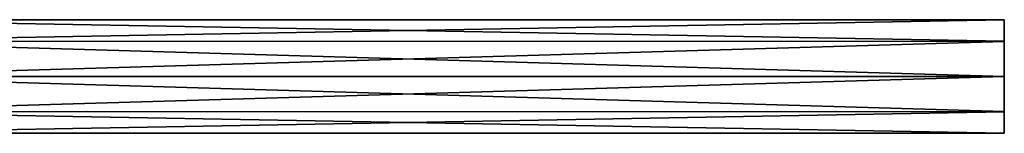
# Model space of a CAD drawing. Header units: millimetres. Extents: x -294 to 294, y -16 to 444.
# Tile 563 of 564: x 285.743 to 294, y 428.524 to 429.476. Entities that reach past the tile are written whole.
import ezdxf

# ---------------------------------------------------------------- set-up
doc = ezdxf.new("R2010")
doc.units = ezdxf.units.MM
doc.header["$LTSCALE"] = 65.185185
for name, color, linetype in [('2290', 7, 'CONTINUOUS'), ('2291', 7, 'CONTINUOUS'), ('2292', 7, 'CONTINUOUS'), ('2294', 7, 'CONTINUOUS'), ('2295', 7, 'CONTINUOUS'), ('2296', 7, 'CONTINUOUS')]:
    doc.layers.add(name, color=color, linetype=linetype)

msp = doc.modelspace()

# ---------------------------------------------------------------- linework, layer by layer
at = {"layer": '2290', "linetype": 'Continuous'}
for points in [[(284, 429.4752, -42.1555), (284, 429.4759, -41.8468), (294, 429.4759, -42.1532), (284, 429.4752, -42.1555)], [(294, 429.2955, -42.4033), (284, 429.4752, -42.1555), (294, 429.4759, -42.1532), (294, 429.2955, -42.4033)], [(284, 429.4759, -41.8468), (284, 429.2955, -41.5967), (294, 429.4752, -41.8445), (284, 429.4759, -41.8468)], [(294, 429.4759, -42.1532), (284, 429.4759, -41.8468), (294, 429.4752, -41.8445), (294, 429.4759, -42.1532)], [(284, 429.2939, -42.4044), (284, 429.4752, -42.1555), (294, 429.2955, -42.4033), (284, 429.2939, -42.4044)], [(294, 429.4752, -41.8445), (284, 429.2955, -41.5967), (294, 429.2939, -41.5956), (294, 429.4752, -41.8445)], [(294, 429, -42.5), (284, 429.2939, -42.4044), (294, 429.2955, -42.4033), (294, 429, -42.5)], [(284, 429.2955, -41.5967), (284, 429, -41.5), (294, 429.2939, -41.5956), (284, 429.2955, -41.5967)], [(284, 429, -42.5), (284, 429.2939, -42.4044), (294, 429, -42.5), (284, 429, -42.5)], [(294, 429.2939, -41.5956), (284, 429, -41.5), (294, 429, -41.5), (294, 429.2939, -41.5956)]]:
    msp.add_3dface(points, dxfattribs=at)
at = {"layer": '2291', "linetype": 'Continuous'}
for points in [[(284, 428.7045, -42.4033), (284, 429, -42.5), (294, 428.7061, -42.4044), (284, 428.7045, -42.4033)], [(284, 429, -42.5), (294, 429, -42.5), (294, 428.7061, -42.4044), (284, 429, -42.5)], [(284, 429, -41.5), (284, 428.7061, -41.5956), (294, 429, -41.5), (284, 429, -41.5)], [(294, 429, -41.5), (284, 428.7061, -41.5956), (294, 428.7045, -41.5967), (294, 429, -41.5)], [(284, 428.7061, -41.5956), (284, 428.5248, -41.8445), (294, 428.7045, -41.5967), (284, 428.7061, -41.5956)], [(294, 428.5248, -42.1555), (284, 428.7045, -42.4033), (294, 428.7061, -42.4044), (294, 428.5248, -42.1555)], [(294, 428.7045, -41.5967), (284, 428.5248, -41.8445), (294, 428.5241, -41.8468), (294, 428.7045, -41.5967)], [(284, 428.5241, -42.1532), (284, 428.7045, -42.4033), (294, 428.5248, -42.1555), (284, 428.5241, -42.1532)], [(284, 428.5248, -41.8445), (284, 428.5241, -42.1532), (294, 428.5241, -41.8468), (284, 428.5248, -41.8445)], [(294, 428.5241, -41.8468), (284, 428.5241, -42.1532), (294, 428.5248, -42.1555), (294, 428.5241, -41.8468)]]:
    msp.add_3dface(points, dxfattribs=at)
at = {"layer": '2292', "linetype": 'Continuous'}
for points in [[(294, 429.2955, -42.4033), (294, 429.4759, -42.1532), (294, 428.5248, -42.1555), (294, 429.2955, -42.4033)], [(294, 429.4759, -42.1532), (294, 429.4752, -41.8445), (294, 428.5241, -41.8468), (294, 429.4759, -42.1532)], [(294, 429.4759, -42.1532), (294, 428.5241, -41.8468), (294, 428.5248, -42.1555), (294, 429.4759, -42.1532)], [(294, 429.4752, -41.8445), (294, 429.2939, -41.5956), (294, 428.7045, -41.5967), (294, 429.4752, -41.8445)], [(294, 429.4752, -41.8445), (294, 428.7045, -41.5967), (294, 428.5241, -41.8468), (294, 429.4752, -41.8445)], [(294, 429, -42.5), (294, 429.2955, -42.4033), (294, 428.7061, -42.4044), (294, 429, -42.5)], [(294, 429.2955, -42.4033), (294, 428.5248, -42.1555), (294, 428.7061, -42.4044), (294, 429.2955, -42.4033)], [(294, 429.2939, -41.5956), (294, 429, -41.5), (294, 428.7045, -41.5967), (294, 429.2939, -41.5956)]]:
    msp.add_3dface(points, dxfattribs=at)
at = {"layer": '2294', "linetype": 'Continuous'}
for points in [[(284, 429.4752, -252.7855), (284, 429.4759, -252.4768), (294, 429.4759, -252.7832), (284, 429.4752, -252.7855)], [(294, 429.2955, -253.0333), (284, 429.4752, -252.7855), (294, 429.4759, -252.7832), (294, 429.2955, -253.0333)], [(284, 429.4759, -252.4768), (284, 429.2955, -252.2267), (294, 429.4752, -252.4745), (284, 429.4759, -252.4768)], [(294, 429.4759, -252.7832), (284, 429.4759, -252.4768), (294, 429.4752, -252.4745), (294, 429.4759, -252.7832)], [(284, 429.2939, -253.0344), (284, 429.4752, -252.7855), (294, 429.2955, -253.0333), (284, 429.2939, -253.0344)], [(294, 429.4752, -252.4745), (284, 429.2955, -252.2267), (294, 429.2939, -252.2256), (294, 429.4752, -252.4745)], [(294, 429, -253.13), (284, 429.2939, -253.0344), (294, 429.2955, -253.0333), (294, 429, -253.13)], [(284, 429.2955, -252.2267), (284, 429, -252.13), (294, 429.2939, -252.2256), (284, 429.2955, -252.2267)], [(284, 429, -253.13), (284, 429.2939, -253.0344), (294, 429, -253.13), (284, 429, -253.13)], [(294, 429.2939, -252.2256), (284, 429, -252.13), (294, 429, -252.13), (294, 429.2939, -252.2256)]]:
    msp.add_3dface(points, dxfattribs=at)
at = {"layer": '2295', "linetype": 'Continuous'}
for points in [[(284, 428.7045, -253.0333), (284, 429, -253.13), (294, 428.7061, -253.0344), (284, 428.7045, -253.0333)], [(284, 429, -253.13), (294, 429, -253.13), (294, 428.7061, -253.0344), (284, 429, -253.13)], [(284, 429, -252.13), (284, 428.7061, -252.2256), (294, 429, -252.13), (284, 429, -252.13)], [(294, 429, -252.13), (284, 428.7061, -252.2256), (294, 428.7045, -252.2267), (294, 429, -252.13)], [(284, 428.7061, -252.2256), (284, 428.5248, -252.4745), (294, 428.7045, -252.2267), (284, 428.7061, -252.2256)], [(294, 428.5248, -252.7855), (284, 428.7045, -253.0333), (294, 428.7061, -253.0344), (294, 428.5248, -252.7855)], [(294, 428.7045, -252.2267), (284, 428.5248, -252.4745), (294, 428.5241, -252.4768), (294, 428.7045, -252.2267)], [(284, 428.5241, -252.7832), (284, 428.7045, -253.0333), (294, 428.5248, -252.7855), (284, 428.5241, -252.7832)], [(284, 428.5248, -252.4745), (284, 428.5241, -252.7832), (294, 428.5241, -252.4768), (284, 428.5248, -252.4745)], [(294, 428.5241, -252.4768), (284, 428.5241, -252.7832), (294, 428.5248, -252.7855), (294, 428.5241, -252.4768)]]:
    msp.add_3dface(points, dxfattribs=at)
at = {"layer": '2296', "linetype": 'Continuous'}
for points in [[(294, 429.2955, -253.0333), (294, 429.4759, -252.7832), (294, 428.5248, -252.7855), (294, 429.2955, -253.0333)], [(294, 429.4759, -252.7832), (294, 429.4752, -252.4745), (294, 428.5241, -252.4768), (294, 429.4759, -252.7832)], [(294, 429.4759, -252.7832), (294, 428.5241, -252.4768), (294, 428.5248, -252.7855), (294, 429.4759, -252.7832)], [(294, 429.4752, -252.4745), (294, 429.2939, -252.2256), (294, 428.7045, -252.2267), (294, 429.4752, -252.4745)], [(294, 429.4752, -252.4745), (294, 428.7045, -252.2267), (294, 428.5241, -252.4768), (294, 429.4752, -252.4745)], [(294, 429, -253.13), (294, 429.2955, -253.0333), (294, 428.7061, -253.0344), (294, 429, -253.13)], [(294, 429.2955, -253.0333), (294, 428.5248, -252.7855), (294, 428.7061, -253.0344), (294, 429.2955, -253.0333)], [(294, 429.2939, -252.2256), (294, 429, -252.13), (294, 428.7045, -252.2267), (294, 429.2939, -252.2256)]]:
    msp.add_3dface(points, dxfattribs=at)

doc.saveas('drawing.dxf')
